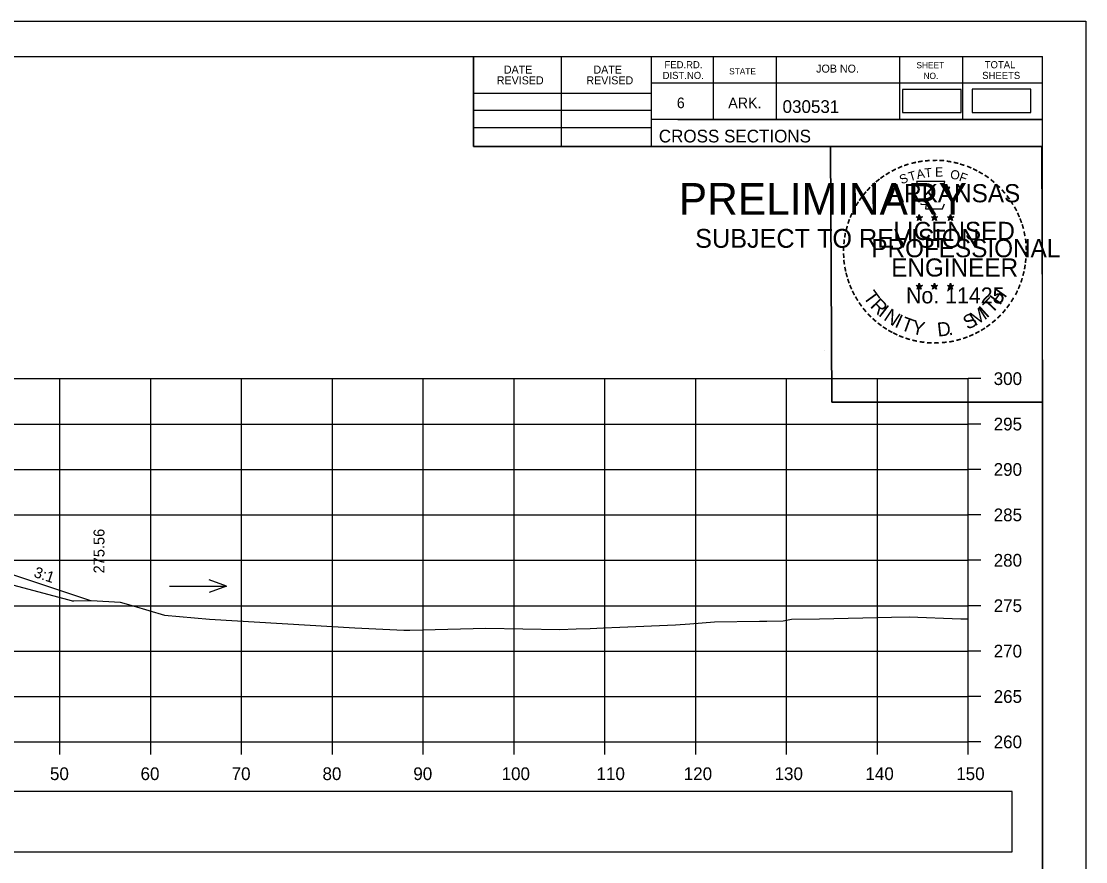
# Model space of a CAD drawing. Extents: x 285 to 4233, y -659 to 3710.
# Drawn here: x 2605.3 to 2722.4, y -223 to -130.5 of the extents above; entities that cross this region are included whole.
import ezdxf

# ---------------------------------------------------------------- set-up
doc = ezdxf.new("R2010")
doc.units = 0
for name, color, linetype in [('R_Axis', 7, 'Continuous'), ('R_Axis Annot', 7, 'Continuous'), ('R_Border', 7, 'Continuous'), ('R_Border PE', 7, 'Continuous'), ('R_Border Prem', 7, 'Continuous'), ('R_Exist Surface', 7, 'Continuous'), ('R_Fin Surface', 7, 'Continuous'), ('R_Grid', 7, 'Continuous'), ('R_No Plot', 7, 'Continuous'), ('R_Water Annot', 7, 'Continuous'), ('R_Xsect Elev', 7, 'Continuous'), ('R_Xsect Slope', 7, 'Continuous')]:
    doc.layers.add(name, color=color, linetype=linetype)

msp = doc.modelspace()

# ---------------------------------------------------------------- linework, layer by layer
at = {"layer": 'R_Axis'}
for p, q in [((2709.5, -209.85), (2709.5, -169.85)), ((2710.9, -169.85), (2709.5, -169.85)), ((2710.9, -174.85), (2709.5, -174.85)), ((2710.9, -179.85), (2709.5, -179.85)), ((2710.9, -184.85), (2709.5, -184.85)), ((2710.9, -189.85), (2709.5, -189.85)), ((2710.9, -194.85), (2709.5, -194.85)), ((2710.9, -199.85), (2709.5, -199.85)), ((2710.9, -204.85), (2709.5, -204.85)), ((2409.5, -209.85), (2709.5, -209.85)), ((2609.5, -211.25), (2609.5, -209.85)), ((2619.5, -211.25), (2619.5, -209.85)), ((2629.5, -211.25), (2629.5, -209.85)), ((2639.5, -211.25), (2639.5, -209.85)), ((2649.5, -211.25), (2649.5, -209.85)), ((2659.5, -211.25), (2659.5, -209.85)), ((2669.5, -211.25), (2669.5, -209.85)), ((2679.5, -211.25), (2679.5, -209.85)), ((2689.5, -211.25), (2689.5, -209.85)), ((2699.5, -211.25), (2699.5, -209.85)), ((2709.5, -211.25), (2709.5, -209.85)), ((2710.9, -209.85), (2709.5, -209.85))]:
    msp.add_line(p, q, dxfattribs=at)
at = {"layer": 'R_Axis Annot'}
for points in [[(2702.26, -140.56), (2708.71, -140.56), (2708.71, -138), (2702.26, -138)], [(2709.94, -140.54), (2716.4, -140.54), (2716.4, -137.98), (2709.94, -137.98)], [(2573.96, -221.95), (2714.32, -221.95), (2714.32, -215.3), (2573.96, -215.3)]]:
    msp.add_lwpolyline(points, close=True, dxfattribs=at)
at = {"layer": 'R_Border'}
for p, q in [((2401.5, -134.39), (2717.68, -134.39)), ((2655.04, -144.27), (2655.04, -134.39)), ((2664.72, -144.27), (2664.72, -134.39)), ((2674.58, -134.39), (2674.58, -144.27)), ((2681.42, -134.39), (2681.42, -141.33)), ((2688.36, -134.39), (2688.36, -141.33)), ((2701.94, -134.39), (2701.94, -141.33)), ((2708.88, -134.39), (2708.88, -141.33)), ((2717.68, -339.85), (2717.68, -134.39)), ((2717.68, -137.33), (2674.58, -137.33)), ((2717.68, -137.31), (2717.68, -137.31)), ((2655.04, -138.41), (2674.58, -138.41)), ((2655.04, -140.27), (2674.58, -140.27)), ((2717.68, -141.33), (2674.58, -141.33)), ((2677.54, -141.33), (2717.68, -141.33)), ((2655.04, -142.21), (2674.58, -142.21)), ((2717.68, -144.27), (2655.04, -144.27))]:
    msp.add_line(p, q, dxfattribs=at)
at = {"layer": 'R_Border PE'}
for p, q in [((2703.77, -152.02), (2704.11, -152.13)), ((2703.77, -152.02), (2704.02, -152.06)), ((2703.77, -152.02), (2704, -152.14)), ((2703.9, -152.43), (2704.11, -152.13)), ((2703.9, -152.43), (2704.02, -152.18)), ((2703.9, -152.43), (2704.11, -152.21)), ((2704.11, -151.76), (2704.07, -152.02)), ((2704.11, -152.13), (2704.11, -151.76)), ((2704.11, -151.76), (2704.16, -152.01)), ((2704.46, -152.02), (2704.11, -152.13)), ((2704.33, -152.43), (2704.11, -152.13)), ((2704.33, -152.43), (2704.11, -152.21)), ((2704.46, -152.02), (2704.18, -152.07)), ((2704.33, -152.43), (2704.19, -152.14)), ((2704.46, -152.02), (2704.26, -152.12)), ((2705.44, -152.02), (2705.78, -152.13)), ((2705.44, -152.02), (2705.69, -152.06)), ((2705.44, -152.02), (2705.67, -152.14)), ((2705.57, -152.43), (2705.78, -152.13)), ((2705.57, -152.43), (2705.69, -152.18)), ((2705.57, -152.43), (2705.78, -152.21)), ((2705.78, -151.76), (2705.74, -152.02)), ((2705.78, -152.13), (2705.78, -151.76)), ((2705.78, -151.76), (2705.83, -152.01)), ((2706.13, -152.02), (2705.78, -152.13)), ((2706, -152.43), (2705.78, -152.13)), ((2706, -152.43), (2705.78, -152.21)), ((2706.13, -152.02), (2705.85, -152.07)), ((2706, -152.43), (2705.86, -152.14)), ((2706.13, -152.02), (2705.93, -152.12)), ((2707.2, -152.03), (2707.55, -152.14)), ((2707.2, -152.03), (2707.45, -152.08)), ((2707.2, -152.03), (2707.44, -152.15)), ((2707.33, -152.44), (2707.55, -152.14)), ((2707.33, -152.44), (2707.46, -152.19)), ((2707.33, -152.44), (2707.55, -152.22)), ((2707.55, -151.78), (2707.51, -152.03)), ((2707.55, -152.14), (2707.55, -151.78)), ((2707.55, -151.78), (2707.6, -152.03)), ((2707.9, -152.03), (2707.55, -152.14)), ((2707.76, -152.44), (2707.55, -152.14)), ((2707.76, -152.44), (2707.55, -152.22)), ((2707.9, -152.03), (2707.61, -152.08)), ((2707.76, -152.44), (2707.62, -152.15)), ((2707.9, -152.03), (2707.69, -152.13)), ((2704.11, -159.34), (2704.07, -159.59)), ((2704.11, -159.7), (2704.11, -159.34)), ((2704.11, -159.34), (2704.16, -159.59)), ((2705.78, -159.34), (2705.74, -159.59)), ((2705.78, -159.7), (2705.78, -159.34)), ((2705.78, -159.34), (2705.83, -159.59)), ((2707.55, -159.35), (2707.51, -159.6)), ((2707.55, -159.71), (2707.55, -159.35)), ((2707.55, -159.35), (2707.6, -159.6)), ((2703.76, -159.59), (2704.11, -159.7)), ((2703.76, -159.59), (2704.01, -159.64)), ((2703.76, -159.59), (2704, -159.71)), ((2703.89, -160), (2704.11, -159.7)), ((2703.89, -160), (2704.02, -159.76)), ((2703.89, -160), (2704.11, -159.78)), ((2704.46, -159.59), (2704.11, -159.7)), ((2704.32, -160), (2704.11, -159.7)), ((2704.32, -160), (2704.11, -159.79)), ((2704.46, -159.59), (2704.17, -159.64)), ((2704.32, -160), (2704.19, -159.71)), ((2704.46, -159.59), (2704.25, -159.69)), ((2705.43, -159.59), (2705.78, -159.7)), ((2705.43, -159.59), (2705.68, -159.64)), ((2705.43, -159.59), (2705.67, -159.71)), ((2705.56, -160), (2705.78, -159.7)), ((2705.56, -160), (2705.69, -159.76)), ((2705.56, -160), (2705.78, -159.78)), ((2706.13, -159.59), (2705.78, -159.7)), ((2705.99, -160), (2705.78, -159.7)), ((2705.99, -160), (2705.78, -159.79)), ((2706.13, -159.59), (2705.84, -159.64)), ((2705.99, -160), (2705.86, -159.71)), ((2706.13, -159.59), (2705.92, -159.69)), ((2707.2, -159.6), (2707.55, -159.71)), ((2707.2, -159.6), (2707.45, -159.65)), ((2707.2, -159.6), (2707.43, -159.72)), ((2707.33, -160.01), (2707.55, -159.71)), ((2707.33, -160.01), (2707.46, -159.77)), ((2707.33, -160.01), (2707.54, -159.79)), ((2707.76, -160.01), (2707.54, -159.8)), ((2707.89, -159.6), (2707.55, -159.71)), ((2707.76, -160.01), (2707.55, -159.71)), ((2707.89, -159.6), (2707.61, -159.65)), ((2707.76, -160.01), (2707.62, -159.72)), ((2707.89, -159.6), (2707.69, -159.7))]:
    msp.add_line(p, q, dxfattribs=at)
for points in [[(2703.81, -148.14), (2704.08, -148.97)], [(2707.32, -149.06), (2707.46, -148.78), (2706.77, -148.8), (2706.92, -148.14), (2703.81, -148.14)], [(2704.3, -150.56), (2704.3, -150.65), (2704.86, -150.67), (2704.81, -151.14), (2706.68, -151.14), (2706.88, -150.61)], [(2704.11, -151.76), (2704.33, -152.43), (2703.77, -152.02), (2704.46, -152.02), (2703.9, -152.43), (2704.11, -151.76)], [(2705.78, -151.76), (2706, -152.43), (2705.44, -152.02), (2706.13, -152.02), (2705.57, -152.43), (2705.78, -151.76)], [(2707.55, -151.78), (2707.76, -152.44), (2707.2, -152.03), (2707.9, -152.03), (2707.33, -152.44), (2707.55, -151.78)], [(2704.11, -159.34), (2704.32, -160), (2703.76, -159.59), (2704.46, -159.59), (2703.89, -160), (2704.11, -159.34)], [(2705.78, -159.34), (2705.99, -160), (2705.43, -159.59), (2706.13, -159.59), (2705.56, -160), (2705.78, -159.34)], [(2707.55, -159.35), (2707.76, -160.01), (2707.2, -159.6), (2707.89, -159.6), (2707.33, -160.01), (2707.55, -159.35)]]:
    msp.add_lwpolyline(points, dxfattribs=at)
for centre, radius in [((2704.11, -152.13), 0.172), ((2704.11, -152.13), 0.145), ((2704.11, -152.13), 0.116), ((2704.11, -152.13), 0.0991), ((2704.11, -152.13), 0.0747), ((2704.11, -152.13), 0.0495), ((2704.11, -152.13), 0.0296), ((2705.78, -152.13), 0.172), ((2705.78, -152.13), 0.145), ((2705.78, -152.13), 0.116), ((2705.78, -152.13), 0.0991), ((2705.78, -152.13), 0.0747), ((2705.78, -152.13), 0.0495), ((2705.78, -152.13), 0.0296), ((2707.55, -152.14), 0.172), ((2707.55, -152.14), 0.145), ((2707.55, -152.14), 0.116), ((2707.55, -152.14), 0.0991), ((2707.55, -152.14), 0.0747), ((2707.55, -152.14), 0.0495), ((2707.55, -152.14), 0.0296), ((2704.11, -159.7), 0.172), ((2704.11, -159.7), 0.145), ((2704.11, -159.7), 0.116), ((2704.11, -159.7), 0.0991), ((2704.11, -159.7), 0.0747), ((2704.11, -159.7), 0.0495), ((2704.11, -159.7), 0.0296), ((2705.78, -159.7), 0.172), ((2705.78, -159.7), 0.145), ((2705.78, -159.7), 0.116), ((2705.78, -159.7), 0.0991), ((2705.78, -159.7), 0.0747), ((2705.78, -159.7), 0.0495), ((2705.78, -159.7), 0.0296), ((2707.55, -159.71), 0.172), ((2707.55, -159.71), 0.145), ((2707.55, -159.71), 0.116), ((2707.55, -159.71), 0.0991), ((2707.55, -159.71), 0.0747), ((2707.55, -159.71), 0.0495), ((2707.55, -159.71), 0.0296)]:
    msp.add_circle(centre, radius, dxfattribs=at)
at = {"layer": 'R_Exist Surface'}
msp.add_lwpolyline([(2602.05, -191.97), (2610.5, -194.22), (2610.87, -194.3), (2611.04, -194.31), (2612.97, -194.29), (2616.14, -194.46), (2617.56, -194.85), (2621.01, -195.91), (2625.99, -196.35), (2641.99, -197.28), (2647.37, -197.55), (2647.84, -197.54), (2648.02, -197.54), (2656.38, -197.33), (2664.53, -197.47), (2666.35, -197.4), (2667.89, -197.35), (2669.33, -197.3), (2671.14, -197.23), (2677.28, -196.95), (2678.85, -196.86), (2681.58, -196.63), (2686.51, -196.57), (2686.88, -196.56), (2687.33, -196.56), (2689.13, -196.5), (2690.04, -196.34), (2693.14, -196.28), (2701.06, -196.11), (2703, -196.07), (2708.7, -196.28), (2709.5, -196.29)], dxfattribs=at)
at = {"layer": 'R_Fin Surface'}
msp.add_lwpolyline([(2497.79, -195.12), (2517.5, -188.55), (2541.5, -184.55), (2547.5, -184.94), (2571.5, -186.52), (2573.5, -186.65), (2581.5, -187.17), (2601.5, -190.5), (2612.86, -194.29)], dxfattribs=at)
at = {"layer": 'R_Grid'}
for p, q in [((2409.5, -169.85), (2709.5, -169.85)), ((2609.5, -209.85), (2609.5, -169.85)), ((2619.5, -209.85), (2619.5, -169.85)), ((2629.5, -209.85), (2629.5, -169.85)), ((2639.5, -209.85), (2639.5, -169.85)), ((2649.5, -209.85), (2649.5, -169.85)), ((2659.5, -209.85), (2659.5, -169.85)), ((2669.5, -209.85), (2669.5, -169.85)), ((2679.5, -209.85), (2679.5, -169.85)), ((2689.5, -209.85), (2689.5, -169.85)), ((2699.5, -209.85), (2699.5, -169.85)), ((2709.5, -209.85), (2709.5, -169.85)), ((2409.5, -174.85), (2709.5, -174.85)), ((2409.5, -179.85), (2709.5, -179.85)), ((2409.5, -184.85), (2709.5, -184.85)), ((2409.5, -189.85), (2709.5, -189.85)), ((2409.5, -194.85), (2709.5, -194.85)), ((2409.5, -199.85), (2709.5, -199.85)), ((2409.5, -204.85), (2709.5, -204.85)), ((2409.5, -209.85), (2709.5, -209.85))]:
    msp.add_line(p, q, dxfattribs=at)
at = {"layer": 'R_No Plot'}
for p, q in [((2389.1, -130.5), (2722.43, -130.5)), ((2693.72, -166.73), (2693.72, -166.73))]:
    msp.add_line(p, q, dxfattribs=at)
for points in [[(2389.09, -130.5), (2722.43, -130.5), (2722.43, -343.84), (2389.09, -343.84)], [(2635.42, -134.39), (2655.04, -134.39), (2655.04, -144.27), (2671.15, -144.27), (2694.35, -144.27), (2694.47, -172.43), (2717.68, -172.43), (2717.68, -339.85), (2401.5, -339.85), (2401.5, -134.39)], [(2694.35, -144.27), (2717.56, -144.27), (2717.68, -172.43), (2694.47, -172.43)]]:
    msp.add_lwpolyline(points, close=True, dxfattribs=at)
at = {"layer": 'R_Water Annot'}
for p, q in [((2627.85, -192.69), (2625.92, -191.99)), ((2621.56, -192.69), (2627.85, -192.69)), ((2627.85, -192.69), (2625.92, -193.39))]:
    msp.add_line(p, q, dxfattribs=at)

# ---------------------------------------------------------------- texts
at = {"layer": 'R_Axis Annot'}
for s, p in [('300', (2712.3, -170.55)), ('295', (2712.3, -175.55)), ('290', (2712.3, -180.55)), ('285', (2712.3, -185.55)), ('280', (2712.3, -190.55)), ('275', (2712.3, -195.55)), ('270', (2712.3, -200.55)), ('265', (2712.3, -205.55)), ('260', (2712.3, -210.55)), ('50', (2608.41, -214.05)), ('60', (2618.38, -214.05)), ('70', (2628.41, -214.05)), ('80', (2638.41, -214.05)), ('90', (2648.41, -214.05)), ('100', (2658.13, -214.05)), ('110', (2668.58, -214.05)), ('120', (2678.18, -214.05)), ('130', (2688.18, -214.05)), ('140', (2698.18, -214.05)), ('150', (2708.18, -214.05))]:
    msp.add_text(s, height=1.4, dxfattribs=at).set_placement(p)
at = {"layer": 'R_Border'}
for s, height, p in [('DATE', 0.879, (2658.38, -136.26)), ('DATE', 0.879, (2668.24, -136.26)), ('FED.RD.', 0.782, (2676.06, -135.67)), ('STATE', 0.684, (2683.18, -136.35)), ('JOB NO.', 0.879, (2692.76, -136.15)), ('SHEET', 0.684, (2703.8, -135.67)), ('TOTAL', 0.782, (2711.32, -135.67)), ('REVISED', 0.879, (2657.6, -137.44)), ('REVISED', 0.879, (2667.46, -137.44)), ('DIST.NO.', 0.782, (2675.86, -136.85)), ('NO.', 0.684, (2704.58, -136.85)), ('SHEETS', 0.782, (2711.04, -136.85)), ('6', 1.17, (2677.42, -140.07)), ('ARK.', 1.172, (2683.08, -140.07)), ('030531', 1.4, (2689.06, -140.59)), ('CROSS SECTIONS', 1.4, (2675.44, -143.84))]:
    msp.add_text(s, height=height, rotation=360, dxfattribs=at).set_placement(p)
at = {"layer": 'R_Border PE'}
for s, height, rotation, p in [('-', 1.6, 24.3072, (2701.92, -147.28)), ('-', 1.6, 19.1761, (2702.55, -147.01)), ('-', 1.6, 13.6301, (2703.3, -146.77)), ('-', 1.6, 10.2193, (2703.98, -146.61)), ('-', 1.6, 5.8968, (2704.71, -146.5)), ('-', 1.6, 0.1862, (2705.48, -146.43)), ('-', 1.6, 357.743, (2706.21, -146.44)), ('-', 1.6, 352.1617, (2706.95, -146.5)), ('-', 1.6, 347.2049, (2707.67, -146.61)), ('-', 1.6, 342.3362, (2708.3, -146.77)), ('-', 1.6, 337.8551, (2709.04, -146.99)), ('-', 1.6, 36.2317, (2700.11, -148.36)), ('-', 1.6, 34.0636, (2700.69, -147.97)), ('-', 1.6, 28.7918, (2701.29, -147.6)), ('S', 1, 21.594, (2702.16, -148.46)), ('T', 1, 16.4036, (2703.08, -148.13)), ('A', 1, 11.2132, (2703.9, -147.88)), ('T', 1, 6.0228, (2704.75, -147.71)), ('E', 1, 0.8323, (2705.86, -147.6)), ('O', 1, 350.4515, (2707.46, -147.81)), ('F', 1, 340.0707, (2708.41, -148.04)), ('-', 1.6, 334.1211, (2709.67, -147.26)), ('-', 1.6, 329.6409, (2710.25, -147.54)), ('-', 1.6, 325.8627, (2710.89, -147.9)), ('-', 1.6, 48.423, (2698.76, -149.64)), ('-', 1.6, 42.9622, (2699.2, -149.16)), ('-', 1.6, 38.9507, (2699.64, -148.74)), ('ARKANSAS', 2, 360, (2700.66, -150.43)), ('-', 1.6, 320.5297, (2711.5, -148.33)), ('-', 1.6, 315.5786, (2712.1, -148.82)), ('-', 1.6, 54.2325, (2697.94, -150.69)), ('-', 1.6, 50.6142, (2698.35, -150.12)), ('-', 1.6, 309.8797, (2712.67, -149.37)), ('-', 1.6, 306.6522, (2713.2, -149.97)), ('-', 1.6, 62.8713, (2697.3, -151.83)), ('-', 1.6, 58.0706, (2697.61, -151.22)), ('-', 1.4, 303.6753, (2713.68, -150.54)), ('-', 1.6, 299.6684, (2714, -151.15)), ('-', 1.6, 72.3945, (2696.82, -153.07)), ('-', 1.6, 67.7743, (2697.04, -152.44)), ('DWB', 0.01, 360, (2704.1, -152.13)), ('DWB', 0.01, 360, (2705.77, -152.13)), ('DWB', 0.01, 360, (2707.54, -152.15)), ('-', 1.6, 294.6628, (2714.32, -151.76)), ('-', 1.6, 290.5728, (2714.58, -152.33)), ('-', 1.6, 75.461, (2696.63, -153.79)), ('LICENSED', 2, 360, (2701.26, -154.58)), ('-', 1.6, 285.1233, (2714.82, -152.91)), ('-', 1.6, 85.1863, (2696.42, -155.19)), ('-', 1.6, 81.2013, (2696.49, -154.5)), ('PROFESSIONAL', 2, 360, (2698.83, -156.48)), ('-', 1.6, 280.5493, (2715.02, -153.66)), ('-', 1.6, 276.5962, (2715.18, -154.42)), ('-', 1.6, 89.0622, (2696.39, -155.89)), ('-', 1.6, 274.3301, (2715.24, -155.15)), ('-', 1.6, 94.1959, (2696.43, -156.62)), ('-', 1.6, 98.9479, (2696.5, -157.28)), ('ENGINEER', 2, 360, (2701.02, -158.61)), ('-', 1.6, 263.5172, (2715.25, -156.44)), ('-', 1.6, 269.9407, (2715.27, -155.78)), ('-', 1.6, 101.7149, (2696.64, -158.02)), ('-', 1.6, 105.4578, (2696.8, -158.61)), ('-', 1.6, 255.7626, (2715.07, -157.78)), ('-', 1.6, 260.9953, (2715.18, -157.1)), ('-', 1.6, 109.0874, (2697.01, -159.24)), ('-', 1.6, 252.8681, (2714.89, -158.5)), ('-', 1.6, 114.0643, (2697.27, -159.84)), ('-', 1.6, 115.7289, (2697.57, -160.46)), ('T', 1.54, 306.0406, (2697.87, -160.86)), ('No. 11425', 1.757, 360, (2702.65, -161.56)), ('DWB', 0.01, 360, (2704.1, -159.71)), ('DWB', 0.01, 360, (2705.77, -159.71)), ('DWB', 0.01, 360, (2707.53, -159.72)), ('H', 1.54, 54.6088, (2712.99, -161.83)), ('-', 1.6, 244.6197, (2714.41, -159.8)), ('-', 1.6, 247.8887, (2714.67, -159.17)), ('-', 1.6, 120.4471, (2697.93, -161.04)), ('-', 1.6, 125.8934, (2698.33, -161.6)), ('R', 1.54, 314.005, (2698.63, -161.91)), ('T', 1.54, 46.6444, (2712.1, -162.77)), ('-', 1.6, 233.8452, (2713.61, -161.2)), ('-', 1.6, 239.0712, (2714.01, -160.55)), ('-', 1.6, 130.7181, (2698.79, -162.16)), ('-', 1.6, 134.2238, (2699.31, -162.7)), ('I', 1.54, 321.9694, (2699.53, -162.84)), ('N', 1.54, 326.5002, (2700.1, -163.32)), ('I', 1.54, 335.3603, (2701.31, -164.1)), ('S', 1.54, 26.9312, (2709.42, -164.5)), ('M', 1.54, 32.6563, (2710.26, -164.1)), ('I', 1.54, 42.1136, (2711.54, -163.25)), ('-', 1.6, 225.7653, (2712.7, -162.33)), ('-', 1.6, 231.2538, (2713.18, -161.77)), ('-', 1.6, 138.9338, (2699.84, -163.16)), ('-', 1.6, 144.6463, (2700.39, -163.57)), ('T', 1.54, 339.8912, (2701.97, -164.43)), ('Y', 1.54, 347.8556, (2703.19, -164.87)), ('D', 1.54, 6.3969, (2706.17, -165.23)), ('-', 1.6, 215.7363, (2711.63, -163.31)), ('-', 1.6, 221.0851, (2712.18, -162.84)), ('-', 1.6, 148.0898, (2700.95, -163.94)), ('-', 1.6, 151.5704, (2701.53, -164.27)), ('-', 1.6, 154.6002, (2702.05, -164.51)), ('-', 1.6, 158.5612, (2702.68, -164.77)), ('.', 1.54, 13.7642, (2707.36, -165.11)), ('-', 1.6, 200.7184, (2709.29, -164.64)), ('-', 1.6, 204.2516, (2709.91, -164.37)), ('-', 1.6, 207.3568, (2710.54, -164.05)), ('-', 1.6, 212.2491, (2711.1, -163.7)), ('-', 1.6, 162.7983, (2703.36, -164.98)), ('-', 1.6, 167.5555, (2704.08, -165.14)), ('-', 1.6, 173.1155, (2704.85, -165.25)), ('-', 1.6, 176.5183, (2705.6, -165.31)), ('-', 1.6, 181.5918, (2706.34, -165.29)), ('-', 1.6, 185.8167, (2707.15, -165.21)), ('-', 1.6, 191.2858, (2707.89, -165.08)), ('-', 1.6, 195.4743, (2708.62, -164.88))]:
    msp.add_text(s, height=height, rotation=rotation, dxfattribs=at).set_placement(p)
at = {"layer": 'R_Border Prem'}
for s, height, p in [('PRELIMINARY', 3.5, (2677.63, -151.81)), ('DWB', 0.01, (2678.38, -149.96)), ('SUBJECT TO REVISION', 2.0751, (2679.44, -155.44))]:
    msp.add_text(s, height=height, rotation=360, dxfattribs=at).set_placement(p)
at = {"layer": 'R_Xsect Elev'}
msp.add_text('275.56', height=1.2, rotation=90, dxfattribs=at).set_placement((2614.41, -191.29))
at = {"layer": 'R_Xsect Slope'}
msp.add_text('3:1', height=1.2, rotation=341.5651, dxfattribs=at).set_placement((2606.55, -191.66))

doc.saveas('drawing.dxf')
